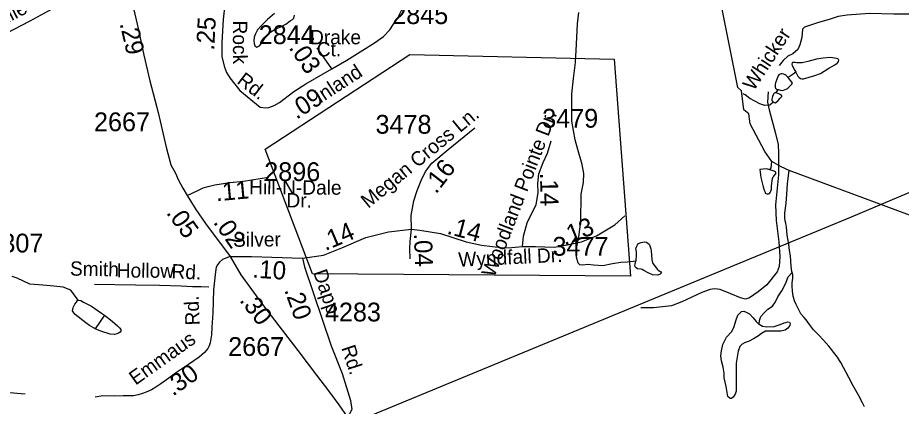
# Model space of a CAD drawing. Extents: x 1547597 to 1699558, y 810033 to 920809.
# Drawn here: x 1670391 to 1676262, y 855001 to 857587 of the extents above; entities that cross this region are included whole.
import ezdxf

# ---------------------------------------------------------------- set-up
doc = ezdxf.new("R2010")
doc.units = 0
for name, color, linetype in [('Exist Boundary Political City Limit New', 7, 'Continuous'), ('Exist Hydrographic Misc Water Feature', 7, 'Continuous'), ('Exist Road Non-System Type 51', 7, 'Continuous'), ('Exist Road Non-System Type 51 Label', 7, 'Continuous'), ('Exist Road Secondary Mileage Hundredths English Label', 7, 'Continuous'), ('Exist Road Secondary Type 51 Attributed', 7, 'Continuous'), ('Exist Road Secondary Type 51 Label', 7, 'Continuous'), ('Exist Road Secondary Type 51 Number Label', 7, 'Continuous'), ('Exist Utilities Electrical Transmission Line', 7, 'Continuous'), ('Map Preparation Boundary City Limit Buffer Line', 7, 'Continuous')]:
    doc.layers.add(name, color=color, linetype=linetype)

msp = doc.modelspace()

# ---------------------------------------------------------------- linework, layer by layer
at = {"layer": 'Exist Boundary Political City Limit New'}
msp.add_lwpolyline([(1672350.9, 855883), (1672035.6, 856711.3), (1672997.3, 857342.4), (1674353.1, 857310.8), (1674463.4, 855867.2), (1672350.9, 855883)], dxfattribs=at)
at = {"layer": 'Exist Hydrographic Misc Water Feature'}
for p, q in [((1675444.1, 857108), (1675425.9, 857087.1)), ((1670968.7, 855608.6), (1670905.7, 855518))]:
    msp.add_line(p, q, dxfattribs=at)
for points in [[(1678796.6, 856618.8), (1678381.6, 856706.1), (1678097.6, 856708.6), (1677955.6, 856678.6), (1677494.6, 856399.2), (1677251.6, 856325.3), (1676375.5, 856251.2), (1675515.9, 856569), (1675462.5, 856594.8), (1675402.3, 856630.9), (1675354.6, 856695.4), (1675256.6, 856881.2), (1675249.6, 856947.1), (1675215.5, 856974), (1675200.6, 857099), (1675175.6, 857122.5), (1675065.5, 857676.2), (1674925.5, 857892.4), (1674636.6, 858131.4), (1674005, 858498.8), (1673911.4, 858541.1), (1673892.5, 858698), (1673877.5, 858839.5)], [(1672096.9, 857615.2), (1672050.8, 857573.4), (1672008.5, 857533.2), (1671984.2, 857505.1), (1671970.3, 857479.9), (1671962.3, 857457.9), (1671960.1, 857433.3), (1671962, 857415.2), (1671966, 857399.6), (1671979.8, 857391), (1671997.9, 857399.7), (1672016, 857421.5), (1672042.2, 857462.8), (1672066.3, 857486.9), (1672102.6, 857510.8), (1672144.6, 857528.9), (1672173.3, 857543.9), (1672200.8, 857564.6), (1672216.8, 857574.2), (1672224.9, 857583.9), (1672230.9, 857604.2)], [(1674498.4, 855966.1), (1674441.9, 855959.8), (1674397.7, 855958.2), (1674343.6, 855948.7), (1674279.6, 855936.9), (1674217.5, 855941.4), (1674179.5, 855945.5), (1674145.4, 855941.3), (1674125.5, 855943.3), (1674115.7, 855953.3), (1674104, 855993.8), (1674104.1, 856052), (1674118.5, 856129.7), (1674132.9, 856232), (1674133.9, 856413.4), (1674151, 856490.1), (1674152.2, 856549.2), (1674140.8, 856609.3), (1674113.3, 856710), (1674095.5, 856773.5), (1674072.2, 856898), (1674072.7, 856980), (1674073, 857080.1), (1674083.6, 857182.5), (1674097.9, 857288.1), (1674104.8, 857410.2), (1674111.1, 857546.3), (1674119.6, 857621.6)], [(1675560.9, 857223.9), (1675574.1, 857198.1), (1675582.1, 857188.1), (1675592, 857182.1), (1675601, 857180.4), (1675612, 857180.1), (1675688.2, 857201.5), (1675724.5, 857215.6), (1675780.6, 857251.4), (1675804.6, 857264.8), (1675820.9, 857272.7), (1675834.7, 857283.1), (1675840.5, 857288.7), (1675844.8, 857294.4), (1675847.3, 857303.3), (1675844.8, 857308.4), (1675838.9, 857311.7), (1675830.8, 857315.2), (1675803.8, 857319.8), (1675788.7, 857321), (1675742.3, 857317), (1675698.9, 857309.7), (1675640.7, 857296.1), (1675602.8, 857286.2), (1675582.7, 857285.7), (1675566.7, 857286.1), (1675556.6, 857287.9), (1675546.6, 857288.1), (1675539.8, 857288.3), (1675536.4, 857286.7), (1675534.1, 857276.9), (1675536.6, 857268.7), (1675554.3, 857236.3), (1675560.9, 857223.9)], [(1675509.4, 857188), (1675502.3, 857196.3), (1675496.7, 857202.2), (1675490.2, 857206.4), (1675481.1, 857210.6), (1675470.2, 857212.5), (1675464.1, 857212.6), (1675457.4, 857211.2), (1675452.2, 857208.8), (1675448.4, 857205.6), (1675444.3, 857199.1), (1675436.1, 857181.2), (1675425.9, 857152.7), (1675424.4, 857145.3), (1675423.8, 857130.6), (1675423.8, 857124.8), (1675425.7, 857116.6), (1675429.5, 857113.2), (1675437.7, 857109), (1675444.1, 857108)], [(1675560.9, 857223.9), (1675542.2, 857210.3), (1675509.4, 857188)], [(1675444.1, 857108), (1675458, 857103.7), (1675471.7, 857102.5), (1675479, 857104.8), (1675500.6, 857112.6), (1675507.8, 857116.6), (1675521.8, 857130.2), (1675534.7, 857144.8), (1675538.1, 857150.4), (1675527.6, 857165.4), (1675516, 857180.4), (1675509.4, 857188)], [(1675407.3, 857029.2), (1675403.5, 857017), (1675387.2, 857005), (1675355.1, 857003.2), (1675321.3, 857013.7), (1675255.3, 857049.5), (1675223.4, 857074), (1675211.4, 857079.9)], [(1675425.9, 857087.1), (1675422.4, 857087.2), (1675419.5, 857085.5), (1675415.7, 857083.2), (1675409.9, 857074.3), (1675405.3, 857062.9), (1675401.5, 857044.9), (1675400.9, 857039.2), (1675401.3, 857035), (1675407.3, 857029.2)], [(1675407.3, 857029.2), (1675417.9, 857023.2), (1675425.2, 857020.6), (1675443.5, 857036.7), (1675457.4, 857050.3), (1675468.6, 857061.6), (1675468.2, 857065.7), (1675465.6, 857069.1), (1675457.5, 857074.9), (1675447.6, 857080.9), (1675442, 857082.6), (1675432.7, 857086.1), (1675425.9, 857087.1)], [(1675387.8, 856575), (1675397.2, 856588.7), (1675402.3, 856630.9)], [(1675387.8, 856575), (1675367.1, 856581.1), (1675321.1, 856577.1), (1675328.8, 856523.7), (1675336.6, 856489), (1675344.5, 856461), (1675350.8, 856439.4), (1675356.3, 856425.4), (1675358.2, 856419.7), (1675362.3, 856417.1), (1675370.2, 856415.3), (1675380.3, 856415.1), (1675386, 856417.4), (1675390.4, 856424.7), (1675394.7, 856433.7), (1675398.4, 856446.7), (1675398.7, 856468.8), (1675407, 856517.1), (1675411, 856526.9), (1675413.8, 856532.6), (1675425.5, 856545.5), (1675427, 856548.7), (1675427.1, 856555.3), (1675425.2, 856561), (1675418, 856565.3), (1675411.1, 856568.7), (1675387.8, 856575)], [(1675536.1, 855890.8), (1675534.2, 855899), (1675530.4, 855931.1), (1675526.7, 855969), (1675525.2, 856002.6), (1675519.3, 856038.8), (1675513.8, 856079.2), (1675507.9, 856115.4), (1675504.3, 856139.3), (1675500.7, 856169.7), (1675498.7, 856193.6), (1675494.9, 856219.1), (1675491, 856235.6), (1675487.1, 856255.3), (1675487.4, 856285.7), (1675491.9, 856319.3), (1675496.2, 856353.6), (1675500.6, 856409.4), (1675505.2, 856483.1), (1675515.9, 856569)], [(1674498.4, 855966.1), (1674499.8, 855971.8), (1674502.2, 856007.8), (1674502.2, 856029.2), (1674498.1, 856051.4), (1674499.2, 856056.3), (1674504.4, 856067.7), (1674508.9, 856076.7), (1674516.4, 856085.5), (1674534.5, 856091.7), (1674554.5, 856095.4), (1674568.3, 856092.7), (1674580.4, 856085), (1674586, 856079.1), (1674590.3, 856069.2), (1674596.9, 856050.2), (1674600.2, 856035.4), (1674603.9, 855978.7), (1674605.9, 855967.9), (1674611.8, 855950.7), (1674627.8, 855929), (1674638.9, 855913.1), (1674645.5, 855906.5), (1674657.5, 855900.5), (1674664.6, 855896.2), (1674667.5, 855890.4), (1674666.3, 855887.1), (1674663.5, 855884), (1674659.4, 855880.7), (1674643.4, 855874.5), (1674609.4, 855876.8), (1674579.3, 855888.9), (1674551.6, 855905.1), (1674541, 855911), (1674531.7, 855913.7), (1674509.5, 855915.7), (1674499.5, 855921.7), (1674493.6, 855929.2), (1674492.3, 855938.2), (1674493.7, 855947.3), (1674498.4, 855966.1)], [(1670793.5, 855708.2), (1670769.4, 855741.6), (1670743.6, 855774.1), (1670693.4, 855793.9), (1670631.6, 855800.1), (1670557.6, 855806.6), (1670471.6, 855814.9), (1670387.8, 855853.5), (1670355.8, 855865.7)], [(1675318.1, 855547.3), (1675320, 855573.5), (1675328.4, 855598.7), (1675348.3, 855621.3), (1675374.6, 855647.1), (1675406.8, 855668.6), (1675426.8, 855696.9), (1675441.1, 855730.3), (1675467, 855770.8), (1675491.4, 855816.2), (1675509.8, 855862.6), (1675536.1, 855890.8)], [(1676016.6, 854998), (1676002.8, 855024.5), (1675977.2, 855075.1), (1675959.6, 855106.7), (1675941.7, 855137.4), (1675914.1, 855192.9), (1675859.1, 855294.2), (1675851.2, 855305.8), (1675837.2, 855328.3), (1675811.7, 855362.4), (1675791.9, 855388.2), (1675779.8, 855402.5), (1675744.3, 855442.6), (1675710.5, 855476.9), (1675678.9, 855509.6), (1675651.1, 855545.4), (1675629.3, 855576.2), (1675615.6, 855592.1), (1675593.8, 855616.3), (1675582, 855638.8), (1675562.3, 855678.5), (1675552.4, 855702.5), (1675543.9, 855733.9), (1675539, 855768.5), (1675537.3, 855803), (1675537.6, 855822.7), (1675539.7, 855839), (1675541.8, 855854.6), (1675540, 855876.8), (1675536.1, 855890.8)], [(1670905.7, 855518), (1670900.3, 855520.6), (1670869.3, 855540.1), (1670844.3, 855557), (1670772.7, 855613.4), (1670764.7, 855623.4), (1670756.7, 855636), (1670761, 855659.6), (1670770.9, 855681.6), (1670781.1, 855693.7), (1670789.1, 855705), (1670793.5, 855708.2)], [(1670793.5, 855708.2), (1670811.3, 855705.4), (1670829.1, 855695.2), (1670881.2, 855668.7), (1670948.8, 855620.6), (1670968.7, 855608.6)], [(1670968.7, 855608.6), (1671018.6, 855568.3), (1671054.5, 855537.9), (1671068.4, 855523.7), (1671076.4, 855513.7), (1671077.7, 855507.9), (1671076.4, 855501.4), (1671071.4, 855495.7), (1671062.3, 855487.7), (1671049.2, 855483.1), (1671034.2, 855480.1), (1671006.2, 855482.3), (1670944.2, 855500.8), (1670905.7, 855518)], [(1675318.1, 855547.3), (1675340, 855535.3), (1675368.1, 855530.7), (1675416.1, 855533), (1675456.2, 855546.1), (1675484.1, 855557.9), (1675494.2, 855560.1), (1675506.2, 855563.9), (1675518.2, 855560.4), (1675522.2, 855552.1), (1675520, 855538.2), (1675507.9, 855520.5), (1675489.8, 855508.5), (1675461.8, 855502.5), (1675413.8, 855502.6), (1675383.9, 855502.5), (1675359.8, 855500.5), (1675331.8, 855485.4), (1675313.7, 855469.4), (1675279.7, 855451.2), (1675249.9, 855435.5), (1675219.4, 855423.8), (1675203.4, 855415.8), (1675188.8, 855400.6), (1675177.2, 855367.9), (1675164.7, 855287.8), (1675164.6, 855251.7), (1675164.3, 855187.7), (1675164.1, 855144.2), (1675164, 855117.9), (1675163.8, 855101.5), (1675157.9, 855083.5), (1675143.7, 855061.8), (1675133.5, 855053.8), (1675123.7, 855053.9), (1675109.8, 855066.5), (1675097.9, 855132.4), (1675084.3, 855190.1), (1675084.4, 855222.1), (1675078.7, 855262.4), (1675066.8, 855304.5), (1675062.9, 855338.3), (1675066.9, 855371.8), (1675075.3, 855412.7), (1675099.6, 855460.6), (1675135.8, 855498.5), (1675151.8, 855531.7), (1675162.3, 855570.1), (1675176.3, 855607.7), (1675186.4, 855619.7), (1675200.5, 855631.7), (1675214.4, 855633.9), (1675230.5, 855627.8), (1675252.5, 855615.9), (1675278.3, 855589.1), (1675298.2, 855565), (1675314.1, 855549), (1675318.1, 855547.3)]]:
    msp.add_lwpolyline(points, dxfattribs=at)
at = {"layer": 'Exist Road Non-System Type 51'}
for points in [[(1675378.1, 857093.2), (1675372.9, 857023.7), (1675384.2, 856972.9), (1675425, 856816.6), (1675443.2, 856744.1), (1675445.8, 856685.9), (1675445.8, 856541.7), (1675425, 856341), (1675430.2, 856238.5), (1675447.5, 856096.1), (1675455.3, 855997.7), (1675450.1, 855932.6), (1675437.9, 855896.1), (1675368.7, 855809.7), (1675311.4, 855763.7), (1675253.3, 855722.9), (1675225.5, 855714.2), (1675194.3, 855722.9), (1675130.1, 855749.8), (1675057.2, 855778.4), (1675023.4, 855783.6), (1674992.1, 855777.6), (1674936.1, 855759.3), (1674802.5, 855696.8), (1674734.3, 855670.8), (1674615.4, 855656.1), (1674530.4, 855656.9)], [(1670901.7, 855814.6), (1671173.8, 855809.1), (1671333.8, 855807.8), (1671477.8, 855802.9), (1671551.8, 855799.4), (1671609.8, 855798.2), (1671661.8, 855797.2)], [(1670194.9, 855104.5), (1670310.8, 855096.2), (1670440.7, 855085.5)]]:
    msp.add_lwpolyline(points, dxfattribs=at)
at = {"layer": 'Exist Road Secondary Type 51 Attributed'}
msp.add_line((1672477.5, 857246.2), (1672380.2, 857385.9), dxfattribs=at)
for points in [[(1672477.5, 857246.2), (1672578.5, 857303.3), (1672683.9, 857371.4), (1672760.8, 857419.7), (1672822.2, 857461.5), (1672864, 857505.4), (1672888.5, 857543.5), (1672915.3, 857581), (1672951.8, 857655.5), (1672991.3, 857734.6), (1673044, 857842.2), (1673103.3, 857941.1), (1673169.1, 858053.1), (1673235, 858180.5), (1673296.5, 858299.2), (1673340.4, 858402.4)], [(1671727.4, 858236), (1671764.9, 858150), (1671772.7, 858114.1), (1671778.9, 858053.2), (1671785.8, 857967.8), (1671772.7, 857824.5), (1671769.2, 857692.7), (1671757.1, 857574.8), (1671748.4, 857422.1), (1671748.4, 857325), (1671765.8, 857257.4), (1671779.6, 857222.7), (1671800, 857187.1), (1671868, 857101.3), (1672001.9, 856991), (1672038.3, 856987.6)], [(1669342.2, 857030.1), (1669706.9, 857195.5), (1670039.6, 857353.2), (1670263.9, 857457), (1670473.8, 857564.8), (1670742.4, 857714.4), (1671004.3, 857864.9), (1671080.2, 857914.8)], [(1671080.2, 857914.8), (1671153.5, 857676.4), (1671194.1, 857505.5), (1671228.7, 857336.7), (1671269.3, 857165.8), (1671325.1, 856956.6), (1671378.4, 856725.4), (1671408, 856606.7), (1671439.6, 856552.9), (1671458.5, 856510.2), (1671488.5, 856451.9), (1671517.4, 856403)], [(1676321.3, 857610.8), (1676211.6, 857610.8), (1676051.2, 857615.2), (1675900.9, 857604.3), (1675842.6, 857593.4), (1675789.7, 857577.3), (1675704.3, 857552.8), (1675617.5, 857523.3), (1675605.4, 857509.4), (1675601, 857454.8), (1675588.2, 857405.1), (1675574.2, 857375.8), (1675540.4, 857347.1), (1675507.4, 857329.9), (1675477.2, 857301.8), (1675451.1, 857268)], [(1672038.3, 856987.6), (1672060, 856989.6), (1672096, 857003.4), (1672130.6, 857021.4), (1672226.2, 857096.2), (1672306.3, 857147.3), (1672420.5, 857213.2), (1672477.5, 857246.2)], [(1673008, 856180.6), (1673004.7, 856269.7), (1673023.7, 856368.1), (1673044.4, 856437.9), (1673072.9, 856504.5), (1673099.8, 856563.2), (1673142.6, 856618.7), (1673252, 856709.2), (1673428.2, 856854)], [(1673746, 856063.6), (1673752.1, 856133.7), (1673775.9, 856221), (1673835.9, 856344.8), (1673850.1, 856422.5), (1673847, 856484.3), (1673852.9, 856548.8), (1673881.4, 856623.3), (1673912.2, 856686.2), (1673934.6, 856768)], [(1671517.4, 856403), (1671587.6, 856437.5), (1671624.6, 856455.1), (1671657.3, 856463.6), (1671701.6, 856474.7), (1671801.9, 856490.7), (1671892.2, 856498.9), (1672058.8, 856525.5)], [(1671517.4, 856403), (1671574.8, 856310.5), (1671638.4, 856218.7), (1671802, 855998.9)], [(1673746, 856063.6), (1673831.6, 856063.6), (1673955.2, 856060.5), (1674042.4, 856074.8), (1674137.5, 856095.4), (1674235.8, 856135), (1674357.7, 856208.2), (1674425.9, 856268.4)], [(1672283.8, 855986.6), (1672423.6, 856006.3), (1672545.5, 856056.6), (1672704.5, 856124.4), (1672854.3, 856161.6), (1673008, 856180.6)], [(1672999.5, 855983.4), (1672996.9, 856048.6), (1672998.4, 856097.5), (1673008, 856180.6)], [(1673008, 856180.6), (1673063.4, 856173.6), (1673199.8, 856151.4), (1673371, 856095.9), (1673472.4, 856073.7), (1673618.2, 856056.2), (1673673.1, 856058.9), (1673746, 856063.6)], [(1671802, 855998.9), (1671752, 855978.6), (1671732.3, 855959.8), (1671719.5, 855943.7), (1671710.8, 855926.5), (1671704.5, 855897.2), (1671693.2, 855775.5), (1671686.8, 855621.2), (1671681.8, 855527.1), (1671679.1, 855477.1), (1671674.5, 855450.4), (1671670.1, 855424.5), (1671663.2, 855402.9), (1671654.4, 855385.4), (1671632.2, 855358.7), (1671597.2, 855329.4), (1671526.6, 855280.6), (1671439.8, 855221.4), (1671395.8, 855188.9), (1671342.3, 855151.2), (1671308.7, 855130), (1671280.5, 855112.4), (1671246.1, 855095.9), (1671220.9, 855086.8), (1671192.4, 855077.4), (1671160.9, 855072.5), (1671091.8, 855070.4), (1671034.5, 855068.6), (1670957.6, 855070.6), (1670906.1, 855063.6)], [(1671802, 855998.9), (1671873.6, 855876.9), (1672017.7, 855679.9), (1672126.8, 855537.6), (1672253.6, 855373), (1672376.3, 855208.4), (1672456.3, 855104.7), (1672524.4, 855011.3), (1672580.9, 854932.1)], [(1671802, 855998.9), (1671945.3, 855997.9), (1672283.8, 855986.6)], [(1672283.8, 855986.6), (1672297.9, 855930.4), (1672474.4, 855403.8), (1672547.9, 855219.9), (1672603.1, 855039.6), (1672610.4, 854980.8), (1672595.7, 854951.3), (1672580.9, 854932.1)]]:
    msp.add_lwpolyline(points, dxfattribs=at)
at = {"layer": 'Exist Utilities Electrical Transmission Line'}
msp.add_lwpolyline([(1658056.2, 847054), (1658642.6, 847434.5), (1659307.8, 847869.8), (1659997.1, 848323.1), (1660793.1, 848832.8), (1661317.2, 849168.1), (1662048.9, 849658.7), (1662732.4, 850115.9), (1663434, 850590.9), (1663897.7, 850898.8), (1664365.3, 851202.9), (1664738.3, 851460.1), (1664875.4, 851550.3), (1665348, 851760.2), (1665856.4, 851987.6), (1666371.1, 852215.1), (1666960, 852471.5), (1667669.1, 852779.9), (1672104.2, 854678.6), (1675930.7, 856261.4), (1682296.2, 858958.5), (1686555.2, 862371.2)], dxfattribs=at)
at = {"layer": 'Map Preparation Boundary City Limit Buffer Line'}
msp.add_lwpolyline([(1672350.9, 855883), (1672035.6, 856711.3), (1672997.3, 857342.4), (1674353.1, 857310.8), (1674463.4, 855867.2), (1672350.9, 855883)], dxfattribs=at)

# ---------------------------------------------------------------- texts
at = {"layer": 'Exist Road Non-System Type 51 Label'}
for s, rotation, p in [('Smith', 358.84231, (1670738.1, 855871.5)), ('Hollow', 359.53476, (1671049.2, 855858.8)), ('Rd.', 357.29155, (1671411.6, 855853.8))]:
    msp.add_text(s, height=95, rotation=rotation, dxfattribs=at).set_placement(p)
at = {"layer": 'Exist Road Secondary Mileage Hundredths English Label'}
for s, rotation, p in [('.25', 86.75028, (1671696, 857366.5)), ('.29', 283.36295, (1671068, 857547.2)), ('.03', 303.61452, (1672189.4, 857387.1)), ('.09', 32.51721, (1672243.4, 856906.6)), ('.16', 52.37428, (1673170.8, 856409.2)), ('.11', 5.18805, (1671710.9, 856365.2)), ('.14', 270.85975, (1673861.4, 856554.4)), ('.05', 305.96676, (1671374.5, 856287.9)), ('.13', 21.97628, (1674024.7, 856068.8)), ('.02', 304.55172, (1671687.4, 856225.5)), ('.14', 23.09249, (1672435.2, 856033.9)), ('.14', 345.2467, (1673237.3, 856150.6)), ('.04', 272.20088, (1673023.3, 856150)), ('.10', 356.13981, (1671948, 855858.3)), ('.30', 307.47648, (1671861, 855705.9)), ('.20', 289.77084, (1672161.1, 855775.1)), ('.30', 35.42307, (1671422.9, 855065.6))]:
    msp.add_text(s, height=120, rotation=rotation, dxfattribs=at).set_placement(p)
at = {"layer": 'Exist Road Secondary Type 51 Label'}
for s, rotation, p in [('Kernersville', 27.63121, (1669876.3, 857314.1)), ('Rock', 270.13317, (1671821.2, 857567.1)), ('Whicker', 56.75418, (1675281.1, 857094.5)), ('Inland', 33.18748, (1672400.8, 857013.1)), ('Rd.', 322.63946, (1671842, 857154.8)), ('Megan Cross Ln.', 39.58189, (1672720.4, 856314.4)), ('Woodland Pointe Dr.', 69.05933, (1673557.8, 855854.6)), ('Hill-N-Dale', 359.74104, (1671928.9, 856411.6)), ('Dr.', 359.71182, (1672176.5, 856324.6)), ('Silver', 0.49683, (1671822.4, 856062.6)), ('Wyndfall Dr.', 2.76969, (1673321.2, 855929.8)), ('Dapp', 288.79016, (1672352.9, 855893.7)), ('Rd.', 92.41217, (1671601, 855542)), ('Emmaus', 35.42331, (1671174.5, 855138.7)), ('Rd.', 288.06787, (1672540, 855391.1))]:
    msp.add_text(s, height=95, rotation=rotation, dxfattribs=at).set_placement(p)
for s, p in [('Drake', (1672333.6, 857409.4)), ('Ct.', (1672378.5, 857329.2))]:
    msp.add_text(s, height=95, dxfattribs=at).set_placement(p)
at = {"layer": 'Exist Road Secondary Type 51 Number Label'}
for s, p in [('2845', (1672879.9, 857543.9)), ('2844', (1671992.9, 857410.7)), ('2667', (1670898.6, 856831.4)), ('3479', (1673876.2, 856854.9)), ('3478', (1672768.5, 856814.8)), ('2896', (1672029.6, 856499.7)), ('4307', (1670190.3, 856024.9)), ('3477', (1673944.4, 856003.3)), ('4283', (1672432.8, 855566.3)), ('2667', (1671789.9, 855336.8))]:
    msp.add_text(s, height=125, dxfattribs=at).set_placement(p)

doc.saveas('drawing.dxf')
